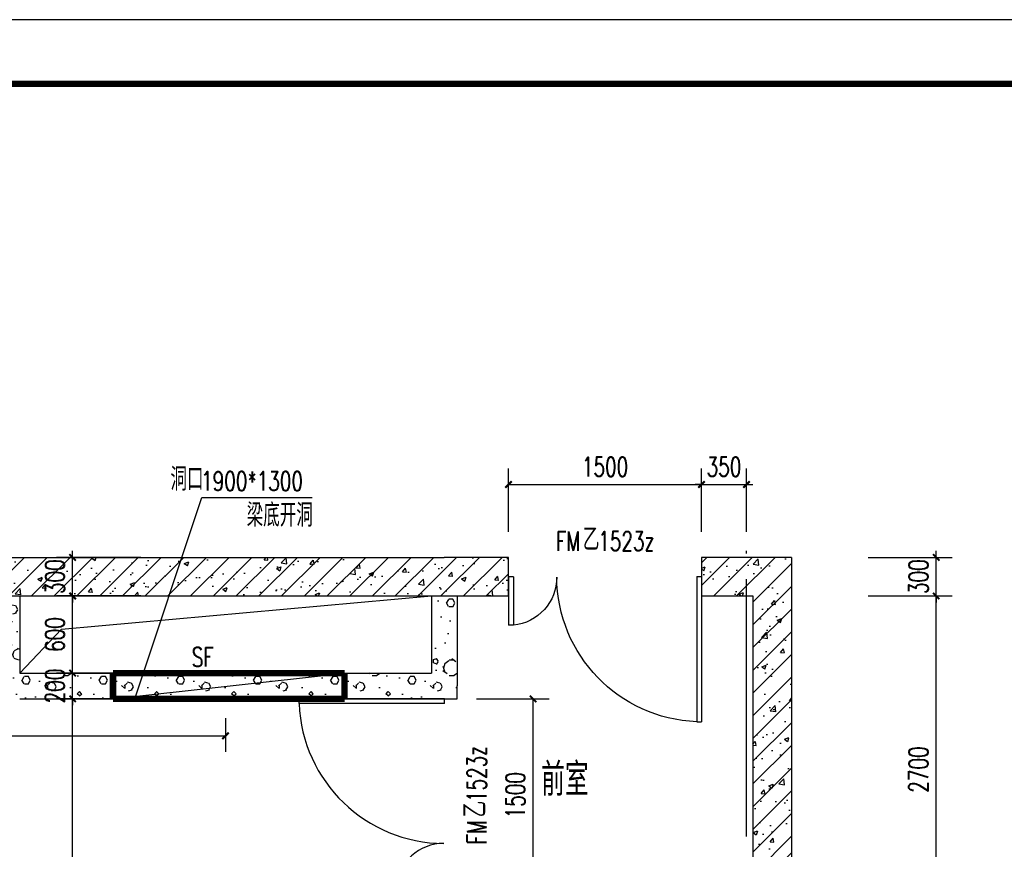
# Model space of a CAD drawing. Extents: x 797781 to 1255204, y 21234 to 1024248.
# Tile 927 of 1056: x 1179382 to 1187036, y 598559 to 605013. Entities that reach past the tile are written whole.
import ezdxf

# ---------------------------------------------------------------- set-up
doc = ezdxf.new("R2010")
doc.units = 0
doc.header["$LTSCALE"] = 1000
doc.header["$MEASUREMENT"] = 0
doc.linetypes.add('230303生产综合楼-平面图_t8$0$DOTE', pattern=[2.42, 2, -0.2, 0.02, -0.2])
for name, color, linetype in [('230303生产综合楼-平面图_t8$0$AXIS', 3, 'Continuous'), ('230303生产综合楼-平面图_t8$0$DIM_LEAD', 3, 'Continuous'), ('230303生产综合楼-平面图_t8$0$DOOR_FIRE', 4, 'Continuous'), ('230303生产综合楼-平面图_t8$0$DOOR_FIRE_TEXT', 7, 'Continuous'), ('230303生产综合楼-平面图_t8$0$DOTE', 1, '230303生产综合楼-平面图_t8$0$DOTE'), ('230303生产综合楼-平面图_t8$0$DUCT-加压送风管', 1, 'Continuous'), ('230303生产综合楼-平面图_t8$0$PUB_DIM', 3, 'Continuous'), ('230303生产综合楼-平面图_t8$0$PUB_HATCH', 8, 'Continuous'), ('230303生产综合楼-平面图_t8$0$PUB_TEXT', 7, 'Continuous'), ('230303生产综合楼-平面图_t8$0$WALL', 40, 'Continuous'), ('230303生产综合楼-平面图_t8$0$条件', 7, 'Continuous'), ('230303生产综合楼-平面图_t8$0$板洞', 6, 'Continuous'), ('PUB_TITLE', 4, 'Continuous')]:
    doc.layers.add(name, color=color, linetype=linetype)
doc.styles.add('230303生产综合楼-平面图_t8$0$_TCH_DIM', font='SIMPLEX', dxfattribs={"bigfont": 'GBCBIG'})
doc.styles.add('230303生产综合楼-平面图_T8$0$_TCH_DIM_T3', font='SIMPLEX', dxfattribs={"width": 0.705882, "bigfont": 'GBCBIG'})
doc.styles.add('230303生产综合楼-平面图_t8$0$_TCH_WINDOW', font='SIMPLEX', dxfattribs={"height": 3.5, "bigfont": 'GBCBIG'})
doc.dimstyles.new('230303生产综合楼-平面图_T8$0$_TCH_ARCH&&50', dxfattribs={"dimtxt": 148.75, "dimasz": 50, "dimexe": 125, "dimexo": 150, "dimgap": 63.125, "dimtad": 1, "dimdec": 0, "dimzin": 0, "dimdsep": 46, "dimtxsty": '230303生产综合楼-平面图_T8$0$_TCH_DIM_T3', "dimblk": '230303生产综合楼-平面图_t8$0$_ArchTick', "dimcen": 0.09, "dimclrt": 7, "dimazin": 2, "dimtfac": 1, "dimtdec": 0, "dimtix": 1, "dimtmove": 2, "dimatfit": 3, "dimfxl": 1, "dimtolj": 1, "dimtzin": 0, "dimarcsym": 0})
pattern_1 = [(0, (177, -183), (300, 600), [0, -600]), (0, (-174, -264), (300, 600), [0, -600]), (0, (21, -270), (300, 600), [0, -600]), (0, (234, -93), (300, 600), [0, -600]), (0, (-15, -300), (300, 600), [0, -600]), (0, (294, 285), (300, 600), [0, -600]), (0, (111, 237), (300, 600), [0, -600]), (0, (207, 162), (300, 600), [0, -600]), (0, (-282, 150), (300, 600), [0, -600]), (0, (12, 123), (300, 600), [0, -600]), (0, (-102, -30), (300, 600), [0, -600]), (0, (-96, -255), (300, 600), [0, -600]), (0, (129, -279), (300, 600), [0, -600]), (0, (294, -15), (300, 600), [0, -600]), (0, (-267, -108), (300, 600), [0, -600]), (0, (-216, -6), (300, 600), [0, -600]), (0, (18, -48), (300, 600), [0, -600]), (0, (-66, -135), (300, 600), [0, -600]), (0, (-114, 63), (300, 600), [0, -600]), (0, (-39, 288), (300, 600), [0, -600]), (0, (-243, -234), (300, 600), [0, -600]), (0, (87, 165), (300, 600), [0, -600]), (0, (-192, 174), (300, 600), [0, -600]), (0, (-240, 252), (300, 600), [0, -600]), (130.601294, (257.143, 97.143), (-1499.9999834, 1800.0000079), [26.34155, -11037.111]), (18.434949, (214.29, 108.57), (1499.9999945, 599.9999956), [27.10524, -3767.6279]), (90, (214.3, 82.86), (300, 600), [25.71428, -1174.28565]), (161.565051, (240, 74.29), (-1500.0000076, 599.999955), [27.10524, -3767.6279]), (53.130102, (240, 74.29), (300.000001, 600), [28.57143, -2971.4285]), (135, (262.86, -231.43), (-300.000036, 599.99996), [24.24366, -1672.8126]), (45, (228.57, -231.43), (299.999998, 599.999998), [24.24366, -1672.8126]), (135, (245.71, -248.57), (-300.000036, 599.99996), [24.24366, -1672.8126]), (45, (245.71, -248.57), (299.999998, 599.999998), [24.24366, -1672.8126]), (116.56505, (-25.7, 171.43), (-5e-05, 1199.99997), [31.94383, -638.8765]), (180, (-40, 200), (-300, 600), [34.28572, -565.71425]), (63.43495, (-88.57, 171.43), (3e-06, 1200), [31.94383, -638.8765]), (116.56505, (-74.3, 142.86), (-5e-05, 1199.99997), [31.94383, -638.8765]), (0, (-74.3, 142.86), (300, 600), [34.28572, -565.71425]), (63.43495, (-40, 142.86), (3e-06, 1200), [31.94383, -638.8765]), (107.102728, (200, -31.429), (-899.9999656, 3000.00000484), [38.86135, -16282.9025]), (143.972626, (188.57, 5.714), (-5699.9999277, 4199.9999952), [38.86135, -8122.02]), (180, (157.14, 28.6), (-300, 600), [37.14286, -562.8571]), (36.0273733, (88.57, 5.714), (5699.9999579, 4199.9999547), [38.86135, -8122.02]), (71.565051, (77.14, -28.57), (900.0000046, 2999.999995), [36.14032, -3758.5928]), (107.102728, (88.571, -65.714), (-899.9999656, 3000.00000484), [38.86135, -16282.9025]), (143.972626, (120, -88.57), (-5699.9999277, 4199.9999952), [38.86135, -8122.02]), (0, (120, -88.6), (300, 600), [37.14286, -562.8571]), (36.0273733, (157.143, -88.57), (5699.9999579, 4199.9999547), [38.86135, -8122.02]), (71.565051, (188.57, -65.71), (900.0000046, 2999.999995), [36.14032, -3758.5928]), (150.255118, (205.714, 248.57), (-900.000002, 599.9999926), [23.03502, -4814.3196]), (90, (185.7, 237.14), (300, 600), [22.85714, -1177.14275]), (29.744881, (185.714, 237.14), (900.0000005, 599.999997), [23.03502, -4814.3196]), (116.56505, (65.7, -177.14), (-5e-05, 1199.99997), [31.94383, -638.8765]), (168.690067, (51.43, -148.57), (-2700.000002, 599.999985), [29.13725, -6089.6855]), (41.185925, (0, -162.857), (7499.99995456, 6599.9999423), [30.37184, -12725.802]), (90, (0, -191.43), (300, 600), [28.57143, -1171.4285]), (138.814074, (22.857, -211.429), (-7499.9998667, 6600.00004204), [30.37184, -12725.802]), (16.6992442, (22.857, -211.429), (9899.9999255, 2999.9999686), [29.82945, -12498.5375]), (60.945396, (51.43, -202.857), (299.9999992, 599.9999947), [29.41609, -12325.3395]), (109.983106, (-185.714, 74.286), (-1500.00000565, 4199.9999889), [33.442, -14012.1975]), (155.556045, (-197.143, 105.714), (-3900.00001487, 1799.9999626), [34.52299, -14465.1315]), (24.4439547, (-260, 105.714), (3900.00000195, 1799.99999134), [34.52299, -14465.1315]), (70.0168934, (-271.429, 74.286), (1500.0000045, 4199.9999896), [33.442, -14012.1975]), (109.983106, (-260, 42.857), (-1500.00000565, 4199.9999889), [33.442, -14012.1975]), (160.016893, (-228.57, 31.43), (-1500.0000009, 599.9999727), [33.442, -6989.3775]), (19.9831065, (-228.57, 31.43), (1499.9999918, 599.999999), [33.442, -6989.3775]), (70.0168934, (-197.143, 42.857), (1500.0000045, 4199.9999896), [33.442, -14012.1975]), (122.005383, (37.14, 20), (-300.0000403, 599.9999694), [26.95423, -5633.434]), (18.434949, (-2.86, 34.29), (1499.9999945, 599.9999956), [27.10524, -3767.6279]), (90, (-2.86, 8.57), (300, 600), [25.71428, -1174.28565]), (161.565051, (22.86, 0), (-1500.0000076, 599.999955), [27.10524, -3767.6279]), (54.4623222, (22.857, 0), (2099.999997, 2999.9999955), [24.57807, -10298.2115]), (116.56505, (-137.14, -125.7), (-5e-05, 1199.99997), [31.94383, -638.8765]), (180, (-151.4, -97.14), (-300, 600), [31.42857, -568.5714]), (59.0362434, (-200, -125.714), (300.000001, 599.999997), [33.31973, -6963.822]), (120.963756, (-182.857, -154.286), (-300.000041, 599.9999724), [33.31973, -6963.822]), (0, (-182.86, -154.3), (300, 600), [31.42857, -568.5714]), (63.43495, (-151.43, -154.3), (3e-06, 1200), [31.94383, -638.8765])]
pattern_2 = [(45, (0, 0), (-88.388348, 88.388348), []), (50, (0, 0), (358.63009, -31.37607), [37.5, -412.5]), (355, (0, 0), (-69.37567, 376.09607), [30, -330]), (100.4514, (29.9, -2.6), (289.25469, 344.71977), [31.870095, -350.57106]), (46.1842, (0, 100), (533.62052, -82.7595), [56.25, -618.75]), (96.6356, (44.47, 93.1), (467.33135, 487.05894), [47.80514, -525.8565]), (351.1842, (0, 100), (467.33097, 487.0593), [45, -495]), (21, (50, 75), (298.453526, -201.309445), [37.5, -412.5]), (326, (50, 75), (121.65767, 362.57502), [30, -330]), (71.4514, (74.87, 58.22), (420.11131, 161.26525), [31.870095, -350.57106]), (37.5, (0, 0), (6.079928, 166.446927), [0, -326, 0, -335, 0, -331.25]), (7.5, (0, 0), (131.534769, 197.205856), [0, -191, 0, -318.5, 0, -126.25]), (327.5, (-111.5, 0), (266.911218, -11.277436), [0, -125, 0, -390, 0, -517.5]), (317.5, (-161.5, 0), (291.593085, 50.05249), [0, -162.5, 0, -259, 0, -367.5])]

# ---------------------------------------------------------------- blocks, each defined once
blk = doc.blocks.new('230303生产综合楼-平面图_t8$0$_ArchTick')
at = {"color": 0, "linetype": 'ByBlock', "const_width": 0.3}
blk.add_lwpolyline([(-0.5, -0.5), (0.5, 0.5)], dxfattribs=at)
blk = doc.blocks.new('*D3332')
at = {"layer": '230303生产综合楼-平面图_t8$0$PUB_DIM', "color": 0, "lineweight": -2, "transparency": 16777216}
for p, q in [((1176632.2, 599580), (1176632.2, 599317.1)), ((1180982.2, 599580), (1180982.2, 599317.1)), ((1176632.2, 599442.1), (1180982.2, 599442.1))]:
    blk.add_line(p, q, dxfattribs=at)
at = {"layer": 'Defpoints', "color": 0, "transparency": 16777216}
for p in [(1176632.2, 599730), (1180982.2, 599730), (1180982.2, 599442.1)]:
    blk.add_point(p, dxfattribs=at)
at = {"layer": '230303生产综合楼-平面图_t8$0$PUB_DIM', "color": 0, "lineweight": -2, "transparency": 16777216, "xscale": 50, "yscale": 50, "zscale": 50, "rotation": 180}
blk.add_blockref('230303生产综合楼-平面图_t8$0$_ArchTick', (1176632.2, 599442.1), dxfattribs=at)
at = {"layer": '230303生产综合楼-平面图_t8$0$PUB_DIM', "color": 0, "lineweight": -2, "transparency": 16777216, "xscale": 50, "yscale": 50, "zscale": 50}
blk.add_blockref('230303生产综合楼-平面图_t8$0$_ArchTick', (1180982.2, 599442.1), dxfattribs=at)
at = {"layer": '230303生产综合楼-平面图_t8$0$PUB_DIM', "color": 7, "transparency": 16777216, "insert": (1178807.2, 599579.6), "char_height": 148.75, "attachment_point": 5, "style": '230303生产综合楼-平面图_T8$0$_TCH_DIM_T3'}
blk.add_mtext('\\A1;4350', dxfattribs=at)
blk = doc.blocks.new('*D3646')
at = {"layer": '230303生产综合楼-平面图_t8$0$AXIS', "color": 0, "lineweight": -2, "transparency": 16777216}
for p, q in [((1179793.7, 600830), (1179793.7, 600880)), ((1180322.6, 600830), (1179668.7, 600830)), ((1179793.7, 600530), (1179793.7, 600830)), ((1180322.6, 600530), (1179668.7, 600530)), ((1179793.7, 600530), (1179793.7, 600480))]:
    blk.add_line(p, q, dxfattribs=at)
at = {"layer": 'Defpoints', "color": 0, "transparency": 16777216}
for p in [(1179793.7, 600830), (1180472.6, 600830), (1180472.6, 600530)]:
    blk.add_point(p, dxfattribs=at)
at = {"layer": '230303生产综合楼-平面图_t8$0$AXIS', "color": 0, "lineweight": -2, "transparency": 16777216, "xscale": 50, "yscale": 50, "zscale": 50}
for p, rotation in [((1179793.7, 600830), 270), ((1179793.7, 600530), 90)]:
    blk.add_blockref('230303生产综合楼-平面图_t8$0$_ArchTick', p, dxfattribs=dict(at, rotation=rotation))
at = {"layer": '230303生产综合楼-平面图_t8$0$AXIS', "color": 7, "transparency": 16777216, "insert": (1179656.2, 600680), "char_height": 148.75, "attachment_point": 5, "rotation": 90, "style": '230303生产综合楼-平面图_T8$0$_TCH_DIM_T3'}
blk.add_mtext('\\A1;300', dxfattribs=at)
blk = doc.blocks.new('*D3647')
at = {"layer": '230303生产综合楼-平面图_t8$0$AXIS', "color": 0, "lineweight": -2, "transparency": 16777216}
for p, q in [((1180322.6, 600530), (1179668.7, 600530)), ((1179793.7, 599930), (1179793.7, 600530)), ((1180322.6, 599930), (1179668.7, 599930))]:
    blk.add_line(p, q, dxfattribs=at)
at = {"layer": 'Defpoints', "color": 0, "transparency": 16777216}
for p in [(1179793.7, 600530), (1180472.6, 600530), (1180472.6, 599930)]:
    blk.add_point(p, dxfattribs=at)
at = {"layer": '230303生产综合楼-平面图_t8$0$AXIS', "color": 0, "lineweight": -2, "transparency": 16777216, "xscale": 50, "yscale": 50, "zscale": 50}
for p, rotation in [((1179793.7, 600530), 90), ((1179793.7, 599930), 270)]:
    blk.add_blockref('230303生产综合楼-平面图_t8$0$_ArchTick', p, dxfattribs=dict(at, rotation=rotation))
at = {"layer": '230303生产综合楼-平面图_t8$0$AXIS', "color": 7, "transparency": 16777216, "insert": (1179656.2, 600230), "char_height": 148.75, "attachment_point": 5, "rotation": 90, "style": '230303生产综合楼-平面图_T8$0$_TCH_DIM_T3'}
blk.add_mtext('\\A1;600', dxfattribs=at)
blk = doc.blocks.new('*D3648')
at = {"layer": '230303生产综合楼-平面图_t8$0$AXIS', "color": 0, "lineweight": -2, "transparency": 16777216}
for p, q in [((1180322.6, 599930), (1179668.7, 599930)), ((1179793.7, 599930), (1179793.7, 599980)), ((1179793.7, 599730), (1179793.7, 599930)), ((1180322.6, 599730), (1179668.7, 599730)), ((1179793.7, 599730), (1179793.7, 599680))]:
    blk.add_line(p, q, dxfattribs=at)
at = {"layer": 'Defpoints', "color": 0, "transparency": 16777216}
for p in [(1179793.7, 599930), (1180472.6, 599930), (1180472.6, 599730)]:
    blk.add_point(p, dxfattribs=at)
at = {"layer": '230303生产综合楼-平面图_t8$0$AXIS', "color": 0, "lineweight": -2, "transparency": 16777216, "xscale": 50, "yscale": 50, "zscale": 50}
for p, rotation in [((1179793.7, 599930), 270), ((1179793.7, 599730), 90)]:
    blk.add_blockref('230303生产综合楼-平面图_t8$0$_ArchTick', p, dxfattribs=dict(at, rotation=rotation))
at = {"layer": '230303生产综合楼-平面图_t8$0$AXIS', "color": 7, "transparency": 16777216, "insert": (1179656.2, 599830), "char_height": 148.75, "attachment_point": 5, "rotation": 90, "style": '230303生产综合楼-平面图_T8$0$_TCH_DIM_T3'}
blk.add_mtext('\\A1;200', dxfattribs=at)
blk = doc.blocks.new('*D3649')
at = {"layer": '230303生产综合楼-平面图_t8$0$AXIS', "color": 0, "lineweight": -2, "transparency": 16777216}
for p, q in [((1180322.6, 599730), (1179668.7, 599730)), ((1179793.7, 596800), (1179793.7, 599730)), ((1180322.6, 596800), (1179668.7, 596800))]:
    blk.add_line(p, q, dxfattribs=at)
at = {"layer": 'Defpoints', "color": 0, "transparency": 16777216}
for p in [(1179793.7, 599730), (1180472.6, 599730), (1180472.6, 596800)]:
    blk.add_point(p, dxfattribs=at)
at = {"layer": '230303生产综合楼-平面图_t8$0$AXIS', "color": 0, "lineweight": -2, "transparency": 16777216, "xscale": 50, "yscale": 50, "zscale": 50}
for p, rotation in [((1179793.7, 599730), 90), ((1179793.7, 596800), 270)]:
    blk.add_blockref('230303生产综合楼-平面图_t8$0$_ArchTick', p, dxfattribs=dict(at, rotation=rotation))
at = {"layer": '230303生产综合楼-平面图_t8$0$AXIS', "color": 7, "transparency": 16777216, "insert": (1179656.2, 598265), "char_height": 148.75, "attachment_point": 5, "rotation": 90, "style": '230303生产综合楼-平面图_T8$0$_TCH_DIM_T3'}
blk.add_mtext('\\A1;2930', dxfattribs=at)
blk = doc.blocks.new('*D3653')
at = {"layer": '230303生产综合楼-平面图_t8$0$PUB_DIM', "color": 0, "lineweight": -2, "transparency": 16777216}
for p, q in [((1182932.2, 599730), (1183498.1, 599730)), ((1183373.1, 598230), (1183373.1, 599730)), ((1182932.2, 598230), (1183498.1, 598230))]:
    blk.add_line(p, q, dxfattribs=at)
at = {"layer": 'Defpoints', "color": 0, "transparency": 16777216}
for p in [(1182782.2, 599730), (1183373.1, 599730), (1182782.2, 598230)]:
    blk.add_point(p, dxfattribs=at)
at = {"layer": '230303生产综合楼-平面图_t8$0$PUB_DIM', "color": 0, "lineweight": -2, "transparency": 16777216, "xscale": 50, "yscale": 50, "zscale": 50}
for p, rotation in [((1183373.1, 599730), 90), ((1183373.1, 598230), 270)]:
    blk.add_blockref('230303生产综合楼-平面图_t8$0$_ArchTick', p, dxfattribs=dict(at, rotation=rotation))
at = {"layer": '230303生产综合楼-平面图_t8$0$PUB_DIM', "color": 7, "transparency": 16777216, "insert": (1183235.6, 598980), "char_height": 148.75, "attachment_point": 5, "rotation": 90, "style": '230303生产综合楼-平面图_T8$0$_TCH_DIM_T3'}
blk.add_mtext('\\A1;1500', dxfattribs=at)
blk = doc.blocks.new('*D3655')
at = {"layer": '230303生产综合楼-平面图_t8$0$PUB_DIM', "color": 0, "lineweight": -2, "transparency": 16777216}
for p, q in [((1184682.2, 601030), (1184682.2, 601522.4)), ((1185032.2, 601030), (1185032.2, 601522.4)), ((1184682.2, 601397.4), (1184632.2, 601397.4)), ((1184682.2, 601397.4), (1185032.2, 601397.4)), ((1185032.2, 601397.4), (1185082.2, 601397.4))]:
    blk.add_line(p, q, dxfattribs=at)
at = {"layer": 'Defpoints', "color": 0, "transparency": 16777216}
for p in [(1185032.2, 601397.4), (1184682.2, 600880), (1185032.2, 600880)]:
    blk.add_point(p, dxfattribs=at)
at = {"layer": '230303生产综合楼-平面图_t8$0$PUB_DIM', "color": 0, "lineweight": -2, "transparency": 16777216, "xscale": 50, "yscale": 50, "zscale": 50}
blk.add_blockref('230303生产综合楼-平面图_t8$0$_ArchTick', (1184682.2, 601397.4), dxfattribs=at)
at = {"layer": '230303生产综合楼-平面图_t8$0$PUB_DIM', "color": 0, "lineweight": -2, "transparency": 16777216, "xscale": 50, "yscale": 50, "zscale": 50, "rotation": 180}
blk.add_blockref('230303生产综合楼-平面图_t8$0$_ArchTick', (1185032.2, 601397.4), dxfattribs=at)
at = {"layer": '230303生产综合楼-平面图_t8$0$PUB_DIM', "color": 7, "transparency": 16777216, "insert": (1184857.2, 601534.9), "char_height": 148.75, "attachment_point": 5, "style": '230303生产综合楼-平面图_T8$0$_TCH_DIM_T3'}
blk.add_mtext('\\A1;350', dxfattribs=at)
blk = doc.blocks.new('*D3656')
at = {"layer": '230303生产综合楼-平面图_t8$0$PUB_DIM', "color": 0, "lineweight": -2, "transparency": 16777216}
for p, q in [((1183182.2, 601030), (1183182.2, 601522.4)), ((1184682.2, 601030), (1184682.2, 601522.4)), ((1183182.2, 601397.4), (1184682.2, 601397.4))]:
    blk.add_line(p, q, dxfattribs=at)
at = {"layer": 'Defpoints', "color": 0, "transparency": 16777216}
for p in [(1184682.2, 601397.4), (1183182.2, 600880), (1184682.2, 600880)]:
    blk.add_point(p, dxfattribs=at)
at = {"layer": '230303生产综合楼-平面图_t8$0$PUB_DIM', "color": 0, "lineweight": -2, "transparency": 16777216, "xscale": 50, "yscale": 50, "zscale": 50, "rotation": 180}
blk.add_blockref('230303生产综合楼-平面图_t8$0$_ArchTick', (1183182.2, 601397.4), dxfattribs=at)
at = {"layer": '230303生产综合楼-平面图_t8$0$PUB_DIM', "color": 0, "lineweight": -2, "transparency": 16777216, "xscale": 50, "yscale": 50, "zscale": 50}
blk.add_blockref('230303生产综合楼-平面图_t8$0$_ArchTick', (1184682.2, 601397.4), dxfattribs=at)
at = {"layer": '230303生产综合楼-平面图_t8$0$PUB_DIM', "color": 7, "transparency": 16777216, "insert": (1183932.2, 601534.9), "char_height": 148.75, "attachment_point": 5, "style": '230303生产综合楼-平面图_T8$0$_TCH_DIM_T3'}
blk.add_mtext('\\A1;1500', dxfattribs=at)
blk = doc.blocks.new('*D3684')
at = {"layer": '230303生产综合楼-平面图_t8$0$AXIS', "color": 0, "lineweight": -2, "transparency": 16777216}
for p, q in [((1186507, 600830), (1186507, 600880)), ((1185978.1, 600830), (1186632, 600830)), ((1186507, 600530), (1186507, 600830)), ((1185978.1, 600530), (1186632, 600530)), ((1186507, 600530), (1186507, 600480))]:
    blk.add_line(p, q, dxfattribs=at)
at = {"layer": 'Defpoints', "color": 0, "transparency": 16777216}
for p in [(1185828.1, 600830), (1186507, 600830), (1185828.1, 600530)]:
    blk.add_point(p, dxfattribs=at)
at = {"layer": '230303生产综合楼-平面图_t8$0$AXIS', "color": 0, "lineweight": -2, "transparency": 16777216, "xscale": 50, "yscale": 50, "zscale": 50}
for p, rotation in [((1186507, 600830), 270), ((1186507, 600530), 90)]:
    blk.add_blockref('230303生产综合楼-平面图_t8$0$_ArchTick', p, dxfattribs=dict(at, rotation=rotation))
at = {"layer": '230303生产综合楼-平面图_t8$0$AXIS', "color": 7, "transparency": 16777216, "insert": (1186369.5, 600680), "char_height": 148.75, "attachment_point": 5, "rotation": 90, "style": '230303生产综合楼-平面图_T8$0$_TCH_DIM_T3'}
blk.add_mtext('\\A1;300', dxfattribs=at)
blk = doc.blocks.new('*D3685')
at = {"layer": '230303生产综合楼-平面图_t8$0$AXIS', "color": 0, "lineweight": -2, "transparency": 16777216}
for p, q in [((1185978.1, 600530), (1186632, 600530)), ((1186507, 597830), (1186507, 600530)), ((1185978.1, 597830), (1186632, 597830))]:
    blk.add_line(p, q, dxfattribs=at)
at = {"layer": 'Defpoints', "color": 0, "transparency": 16777216}
for p in [(1185828.1, 600530), (1186507, 600530), (1185828.1, 597830)]:
    blk.add_point(p, dxfattribs=at)
at = {"layer": '230303生产综合楼-平面图_t8$0$AXIS', "color": 0, "lineweight": -2, "transparency": 16777216, "xscale": 50, "yscale": 50, "zscale": 50}
for p, rotation in [((1186507, 600530), 90), ((1186507, 597830), 270)]:
    blk.add_blockref('230303生产综合楼-平面图_t8$0$_ArchTick', p, dxfattribs=dict(at, rotation=rotation))
at = {"layer": '230303生产综合楼-平面图_t8$0$AXIS', "color": 7, "transparency": 16777216, "insert": (1186369.5, 599180), "char_height": 148.75, "attachment_point": 5, "rotation": 90, "style": '230303生产综合楼-平面图_T8$0$_TCH_DIM_T3'}
blk.add_mtext('\\A1;2700', dxfattribs=at)
blk = doc.blocks.new('230303生产综合楼-平面图_t8$0$$DorLib2D$00000225')
at = {"color": 0}
for p, q in [((0.475, -0.0014), (0.475, 0.7521)), ((0.475, 0.7521), (0.5, 0.7521)), ((0.5, -0.0014), (0.5, 0.7521)), ((-0.5, 0), (-0.5, 0.252)), ((-0.475, 0.252), (-0.5, 0.252)), ((-0.475, 0), (-0.475, 0.252)), ((-0.475, 0), (-0.5, 0)), ((0.475, -0.0014), (0.5, -0.0014))]:
    blk.add_line(p, q, dxfattribs=at)
for centre, radius, start, end in [((0.5046, -0.0019), 0.7546, 92.2493, 179.7238), ((-0.5008, 0.0026), 0.2508, 359.7899, 84.0974)]:
    blk.add_arc(centre, radius, start, end, dxfattribs=at)

msp = doc.modelspace()

# ---------------------------------------------------------------- hatches: boundary and pattern name
at = {"layer": '230303生产综合楼-平面图_t8$0$PUB_HATCH'}
h = msp.add_hatch(dxfattribs=at)
h.set_pattern_fill('钢筋混凝土', color=256, scale=50, style=0)
h.set_pattern_definition(pattern_2)
h.paths.add_polyline_path([(1179282.2, 600830), (1179282.2, 600530), (1182682.2, 600530), (1182682.2, 600830)])
h = msp.add_hatch(dxfattribs=at)
h.set_pattern_fill('钢筋混凝土', color=256, scale=50, style=0)
h.set_pattern_definition(pattern_2)
h.paths.add_polyline_path([(1182682.2, 600530), (1183182.2, 600530), (1183182.2, 600830), (1182682.2, 600830)])
h = msp.add_hatch(dxfattribs=at)
h.set_pattern_fill('钢筋混凝土', color=256, scale=50, style=0)
h.set_pattern_definition(pattern_2)
h.paths.add_polyline_path([(1185382.2, 600830), (1184682.2, 600830), (1184682.2, 600530), (1185082.2, 600530)])
h = msp.add_hatch(dxfattribs=at)
h.set_pattern_fill('钢筋混凝土', color=256, scale=50, style=0)
h.set_pattern_definition(pattern_2)
h.paths.add_polyline_path([(1185382.2, 600830), (1185082.2, 600530), (1185082.2, 597730), (1185382.2, 597730)])
h = msp.add_hatch(dxfattribs=at)
h.set_pattern_fill('加气混凝土', color=256, scale=50, style=0)
h.set_pattern_definition(pattern_1)
h.paths.add_polyline_path([(1179382.2, 600530), (1179182.2, 600530), (1179182.2, 599830), (1179315.5, 599830), (1179382.2, 599930)])
h = msp.add_hatch(dxfattribs=at)
h.set_pattern_fill('加气混凝土', color=256, scale=50, style=0)
h.set_pattern_definition(pattern_1)
h.paths.add_polyline_path([(1182782.2, 600530), (1182582.2, 600530), (1182582.2, 599930), (1182648.8, 599830), (1182782.2, 599830)])
h = msp.add_hatch(dxfattribs=at)
h.set_pattern_fill('加气混凝土', color=256, scale=50, style=0)
h.set_pattern_definition(pattern_1)
h.paths.add_polyline_path([(1179315.5, 599830), (1179382.2, 599730), (1182582.2, 599730), (1182648.8, 599830), (1182582.2, 599930), (1179382.2, 599930)])
h = msp.add_hatch(dxfattribs=at)
h.set_pattern_fill('加气混凝土', color=256, scale=50, style=0)
h.set_pattern_definition(pattern_1)
h.paths.add_polyline_path([(1182582.2, 599730), (1182782.2, 599730), (1182782.2, 599830), (1182648.8, 599830)])

# ---------------------------------------------------------------- linework, layer by layer
at = {"layer": '230303生产综合楼-平面图_t8$0$DIM_LEAD'}
for p, q in [((1180277.8, 599730), (1180797.5, 601297.2)), ((1180277.8, 599730), (1180797.5, 601297.2)), ((1180797.5, 601297.2), (1181654.8, 601297.2))]:
    msp.add_line(p, q, dxfattribs=at)
at = {"layer": '230303生产综合楼-平面图_t8$0$DOTE'}
msp.add_line((1185032.2, 591400.2), (1185032.2, 601209.8), dxfattribs=at)
at = {"layer": '230303生产综合楼-平面图_t8$0$DUCT-加压送风管', "const_width": 50}
for points in [[(1181907.2, 599930), (1180107.2, 599930)], [(1180107.2, 599930), (1180107.2, 599730)], [(1181907.2, 599730), (1181907.2, 599930)], [(1180107.2, 599730), (1181907.2, 599730)]]:
    msp.add_lwpolyline(points, dxfattribs=at)
at = {"layer": '230303生产综合楼-平面图_t8$0$WALL'}
for p, q in [((1179282.2, 600830), (1182682.2, 600830)), ((1183182.2, 600830), (1182682.2, 600830)), ((1183182.2, 600530), (1183182.2, 600830)), ((1185382.2, 600830), (1184682.2, 600830)), ((1184682.2, 600830), (1184682.2, 600530)), ((1185382.2, 600830), (1185382.2, 597730)), ((1179282.2, 600530), (1182682.2, 600530)), ((1179382.2, 600530), (1179382.2, 599930)), ((1182582.2, 600530), (1182582.2, 599930)), ((1182682.2, 600530), (1183182.2, 600530)), ((1182782.2, 600530), (1182782.2, 599830)), ((1184682.2, 600530), (1185082.2, 600530)), ((1185082.2, 600530), (1185082.2, 597730)), ((1179382.2, 599930), (1182582.2, 599930)), ((1182782.2, 599730), (1182782.2, 599830)), ((1179382.2, 599730), (1182582.2, 599730)), ((1182582.2, 599730), (1182782.2, 599730))]:
    msp.add_line(p, q, dxfattribs=at)
at = {"layer": '230303生产综合楼-平面图_t8$0$条件', "color": 1}
msp.add_lwpolyline([(1180107.2, 599730), (1181907.2, 599930)], dxfattribs=at)
at = {"layer": '230303生产综合楼-平面图_t8$0$板洞'}
msp.add_lwpolyline([(1179382.2, 599930), (1179708.1, 600272.3), (1182582.2, 600530)], dxfattribs=at)
at = {"layer": 'PUB_TITLE'}
msp.add_lwpolyline([(1146159.4, 575313.1), (1198709.4, 575313.1), (1198709.4, 605013.1), (1146159.4, 605013.1)], close=True, dxfattribs=at)
at = {"layer": 'PUB_TITLE', "const_width": 50}
msp.add_lwpolyline([(1146904.2, 575813.1), (1197704.2, 575813.1), (1197704.2, 604513.1), (1146904.2, 604513.1)], close=True, dxfattribs=at)

# ---------------------------------------------------------------- block references
at = {"layer": '230303生产综合楼-平面图_t8$0$DOOR_FIRE', "xscale": 1500, "yscale": -1500, "zscale": 300}
msp.add_blockref('230303生产综合楼-平面图_t8$0$$DorLib2D$00000225', (1183932.2, 600680), dxfattribs=at)
at = {"layer": '230303生产综合楼-平面图_t8$0$DOOR_FIRE', "xscale": -1500, "yscale": -1500, "zscale": 200, "rotation": 269.9999999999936}
msp.add_blockref('230303生产综合楼-平面图_t8$0$$DorLib2D$00000225', (1182682.2, 598980), dxfattribs=at)

# ---------------------------------------------------------------- texts
at = {"layer": '230303生产综合楼-平面图_t8$0$DOOR_FIRE_TEXT', "style": '230303生产综合楼-平面图_t8$0$_TCH_WINDOW'}
msp.add_text('乙', height=178.7, dxfattribs=at).set_placement((1183760.1, 600882.4))
at = {"layer": '230303生产综合楼-平面图_t8$0$DOOR_FIRE_TEXT', "style": '230303生产综合楼-平面图_t8$0$_TCH_WINDOW', "width": 0.705882}
for s, p in [('FM', (1183550.1, 600882.4)), ('1523z', (1183879.2, 600882.4))]:
    msp.add_text(s, height=148.75, dxfattribs=at).set_placement(p)
for s, p in [('1523z', (1183009.6, 598927)), ('FM', (1183009.6, 598597.9))]:
    msp.add_text(s, height=148.75, rotation=90, dxfattribs=at).set_placement(p)
at = {"layer": '230303生产综合楼-平面图_t8$0$DOOR_FIRE_TEXT', "style": '230303生产综合楼-平面图_t8$0$_TCH_WINDOW'}
msp.add_text('乙', height=178.7, rotation=90, dxfattribs=at).set_placement((1183009.6, 598807.9))
at = {"layer": '230303生产综合楼-平面图_t8$0$PUB_TEXT', "style": '230303生产综合楼-平面图_t8$0$_TCH_DIM'}
for s, height, p in [('洞口', 178.72, (1180554, 601349.7)), ('梁底开洞', 178.72, (1181146.2, 601069.7)), ('前室', 255.32, (1183436.4, 598975))]:
    msp.add_text(s, height=height, dxfattribs=at).set_placement(p)
at = {"layer": '230303生产综合楼-平面图_t8$0$PUB_TEXT', "style": '230303生产综合楼-平面图_t8$0$_TCH_DIM', "width": 0.705882}
for s, p in [('1900*1300', (1180792.3, 601349.7)), ('SF', (1180719.8, 599980.6))]:
    msp.add_text(s, height=148.75, dxfattribs=at).set_placement(p)

# ---------------------------------------------------------------- dimensions: what is measured, and where the dimension line sits
at = {"layer": '230303生产综合楼-平面图_t8$0$AXIS'}
for p1, p2, distance, picture, middle in [((1180472.6, 600530), (1180472.6, 600830), 678.9, '*D3646', (1179656.2, 600680)), ((1185828.1, 600530), (1185828.1, 600830), -678.9, '*D3684', (1186369.5, 600680)), ((1180472.6, 599930), (1180472.6, 600530), 678.9, '*D3647', (1179656.2, 600230)), ((1185828.1, 597830), (1185828.1, 600530), -678.9, '*D3685', (1186369.5, 599180)), ((1180472.6, 599730), (1180472.6, 599930), 678.9, '*D3648', (1179656.2, 599830)), ((1180472.6, 596800), (1180472.6, 599730), 678.9, '*D3649', (1179656.2, 598265))]:
    dim = msp.add_aligned_dim(p1=p1, p2=p2, distance=distance, dimstyle='230303生产综合楼-平面图_T8$0$_TCH_ARCH&&50', dxfattribs=at)
    dim.commit()
    dim.dimension.update_dxf_attribs({"geometry": picture, "text_midpoint": middle})
at = {"layer": '230303生产综合楼-平面图_t8$0$PUB_DIM'}
for p1, p2, distance, picture, middle in [((1183182.2, 600880), (1184682.2, 600880), 517.5, '*D3656', (1183932.2, 601534.9)), ((1184682.2, 600880), (1185032.2, 600880), 517.5, '*D3655', (1184857.2, 601534.9)), ((1182782.2, 598230), (1182782.2, 599730), -590.9, '*D3653', (1183235.6, 598980)), ((1176632.2, 599730), (1180982.2, 599730), -287.8, '*D3332', (1178807.2, 599579.6))]:
    dim = msp.add_aligned_dim(p1=p1, p2=p2, distance=distance, dimstyle='230303生产综合楼-平面图_T8$0$_TCH_ARCH&&50', dxfattribs=at)
    dim.commit()
    dim.dimension.update_dxf_attribs({"geometry": picture, "text_midpoint": middle})

doc.saveas('drawing.dxf')
